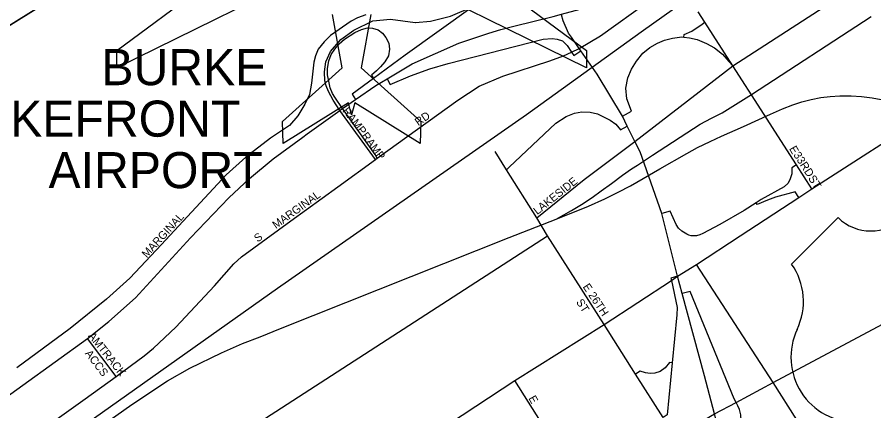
# Model space of a CAD drawing. Extents: x 2010165 to 2382125, y 1060529 to 1407316.
# Drawn here: x 2191051 to 2196402, y 1279791 to 1282247 of the extents above; entities that cross this region are included whole.
import ezdxf

# ---------------------------------------------------------------- set-up
doc = ezdxf.new("R2010")
doc.units = 0
for name, color, linetype in [('GM_X_Airport_Class_1', 7, 'Continuous'), ('GM_X_Airport_Text_Class_1', 7, 'Continuous'), ('GM_X_City_Street', 7, 'Continuous'), ('GM_X_City_Street_Text', 7, 'Continuous'), ('GM_X_Corporation', 7, 'Continuous'), ('GM_X_County', 7, 'Continuous'), ('GM_X_Interchange_Ramps', 7, 'Continuous'), ('GM_X_Interstate_Route', 7, 'Continuous'), ('GM_X_Major_Lake', 7, 'Continuous'), ('GM_X_Rail_Line', 7, 'Continuous'), ('GM_X_State_Route', 7, 'Continuous'), ('GM_X_US_Route', 7, 'Continuous'), ('GM_X_US_Shield', 7, 'Continuous')]:
    doc.layers.add(name, color=color, linetype=linetype)

msp = doc.modelspace()

# ---------------------------------------------------------------- linework, layer by layer
at = {"layer": 'GM_X_Airport_Class_1'}
for points in [[(2193020, 1282593.4), (2191673.7, 1281929.9), (2191673.7, 1282039.4), (2192209.1, 1282435.3)], [(2194071.4, 1282435.3), (2194606.8, 1282039.4), (2194606.8, 1281929.9), (2193260.5, 1282593.4)], [(2193140.2, 1281637.8), (2193121.4, 1281711.9), (2192713.4, 1281459), (2192707.5, 1281596.6), (2193080.1, 1281930.7), (2193020, 1282263.2)], [(2193260.5, 1282263.2), (2193200.4, 1281930.7), (2193572.9, 1281596.6), (2193567.1, 1281459), (2193159, 1281711.9), (2193140.2, 1281637.8)]]:
    msp.add_lwpolyline(points, dxfattribs=at)
at = {"layer": 'GM_X_City_Street'}
for points in [[(2195567.4, 1280882.4), (2195932.5, 1281121.6), (2196013.9, 1281174.9), (2197516.4, 1282140.7), (2200878.3, 1284302)], [(2194295.9, 1280994.8), (2194592.7, 1281234.1), (2194909, 1281470.8), (2195521.2, 1281942), (2197025, 1282915.9)], [(2193289.3, 1281359), (2193299.7, 1281367.3), (2193552, 1281546.9), (2193802.9, 1281728.2), (2193935.7, 1281815.7), (2194084.6, 1281878.9), (2194378.3, 1281974.7), (2194463.9, 1282006.1), (2194512.4, 1282028.8), (2194561, 1282051.6), (2194694.7, 1282130.5), (2194996.1, 1282346.7)], [(2193539.5, 1282213.3), (2193631.9, 1282220.7), (2193756.7, 1282252.1), (2193898.6, 1282312.3)], [(2193229.2, 1282261.4), (2193177.5, 1282241.7), (2193138.1, 1282221.1), (2193008.9, 1282132.5), (2192968.9, 1282092.2), (2192931.5, 1282046.6), (2192913.9, 1282005.9), (2192904, 1281965.7), (2192888.9, 1281834.7), (2192877.3, 1281764.1), (2192847.8, 1281703.3), (2192803.5, 1281631), (2192752.5, 1281570.2), (2192632.7, 1281491.4), (2192479.5, 1281373.3), (2192356.3, 1281262), (2191951.6, 1280829.3), (2191755.3, 1280618), (2191609.8, 1280487.1), (2191381.7, 1280304.3), (2191048.3, 1280060)], [(2195521.2, 1281942), (2195345.6, 1282215.1), (2195304.2, 1282279.5)], [(2193289.3, 1281359), (2193065.3, 1281665), (2193024.3, 1281728), (2192994.7, 1281783.2), (2192981.2, 1281817.6), (2192972.3, 1281850.1), (2192971.5, 1281905), (2192978.6, 1281968.2), (2193007.5, 1282031.9), (2193071.9, 1282107.4), (2193153.3, 1282166), (2193271.8, 1282223), (2193383.6, 1282234.6), (2193536.3, 1282213.1), (2193539.5, 1282213.3)], [(2195838.7, 1281448.8), (2195698.6, 1281667.9), (2195521.2, 1281942)], [(2194295.9, 1280994.8), (2194107.6, 1281295.1), (2194037, 1281407.6)], [(2196013.9, 1281174.9), (2195917.7, 1281325.3), (2195838.7, 1281448.8)], [(2191475.2, 1279865.9), (2191669.4, 1280004.8), (2191844.2, 1280134.5), (2191903.5, 1280181.6), (2192042.6, 1280312.8), (2192283.9, 1280570.6), (2192404.1, 1280706.9), (2192452.6, 1280751.2), (2192759.3, 1280976.7), (2193054.8, 1281188.3), (2193289.3, 1281359)], [(2194362.9, 1280882.8), (2194295.9, 1280994.8)], [(2191143.3, 1278804.7), (2192038.6, 1279382.6), (2192253.8, 1279521.5), (2194362.9, 1280882.8)], [(2191484.2, 1278250.3), (2191491.2, 1278255.1), (2192389.5, 1278830.9), (2192631.9, 1278986.3), (2193257.9, 1279387.5), (2194159.3, 1279980.2), (2194716.7, 1280330.3), (2195137.4, 1280604.8), (2195175.8, 1280629.9), (2195293.5, 1280703), (2195567.4, 1280882.4)], [(2194913.7, 1280019.7), (2194716.7, 1280330.3), (2194362.9, 1280882.8)], [(2196707.8, 1277046.4), (2196591.7, 1277805.3), (2196433.7, 1278846.3), (2196400.2, 1278961.4), (2196370.6, 1279030.8), (2195921, 1279734.8), (2195772.2, 1279967.9), (2195293.5, 1280703)], [(2191669.4, 1280004.8), (2191491, 1280241.7)], [(2195085, 1279749.4), (2194913.7, 1280019.7)], [(2195091.4, 1278534.1), (2194574.9, 1279320.4), (2194159.3, 1279980.2)], [(2190067.4, 1278886.8), (2190180.5, 1278965), (2190501.9, 1279181.6), (2190975, 1279508.2), (2191475.2, 1279865.9)]]:
    msp.add_lwpolyline(points, dxfattribs=at)
at = {"layer": 'GM_X_Corporation'}
msp.add_lwpolyline([(2189760.3, 1281423.6), (2195942.9, 1285269.6)], dxfattribs=at)
at = {"layer": 'GM_X_County'}
msp.add_lwpolyline([(2185388.8, 1277554.7), (2185526, 1277684.3), (2185577.4, 1277769), (2185582.9, 1277835.3), (2188680.2, 1280216.1), (2189694.8, 1281382.8), (2195942.9, 1285269.6)], dxfattribs=at)
at = {"layer": 'GM_X_Interchange_Ramps'}
for points in [[(2194741.1, 1282815.3), (2194699.3, 1282873.7), (2194248.3, 1282561.3), (2193898.6, 1282312.3), (2193475.2, 1282009.3), (2193277, 1281863.5), (2193144.2, 1281765.9), (2193164.5, 1281733.7)], [(2195214, 1282121.5), (2195216.2, 1282138.3), (2195264.9, 1282158.8), (2195330, 1282203.6), (2195345.6, 1282215.1)], [(2193299.7, 1281367.3), (2193287.2, 1281388.8), (2193083.5, 1281676), (2193035.2, 1281747), (2193019.5, 1281771.2), (2193006.8, 1281805.3), (2192996.8, 1281846.5), (2192989.7, 1281886.3), (2192988.3, 1281926.1), (2192996.8, 1281974.4), (2193012.6, 1282013.8), (2193034.8, 1282047.5), (2193062.7, 1282080.1), (2193096.1, 1282109.8), (2193159.3, 1282149.8), (2193200.8, 1282169.9), (2193238.3, 1282178.9), (2193271, 1282177.8), (2193306, 1282168.3), (2193332.8, 1282146.4), (2193353.9, 1282120.6), (2193372.1, 1282084.3), (2193376.1, 1282046.8), (2193369.3, 1282005.2), (2193346.4, 1281967.7), (2193319.6, 1281935.9), (2193295.4, 1281912.5), (2193263.6, 1281884.9), (2193277, 1281863.5)], [(2193361.5, 1281862.5), (2193380.8, 1281825.6), (2193507, 1281880.8), (2193627.7, 1281924), (2193743.3, 1281956.9), (2194336.8, 1282108.6), (2194393, 1282114.3), (2194424.6, 1282110.1), (2194457.7, 1282098), (2194485.5, 1282069.1), (2194512.4, 1282028.8), (2194527.1, 1282007), (2194571.9, 1282035.8)], [(2194831.2, 1281628.5), (2194887, 1281661.1), (2194857.7, 1281736.7), (2194853.5, 1281804.1), (2194865.5, 1281867.8), (2194888.2, 1281921.6), (2194918.1, 1281971.8), (2194959.6, 1282022.8), (2195002, 1282057.6), (2195049.8, 1282085.2), (2195094.8, 1282103), (2195144.3, 1282116.2), (2195201.8, 1282123.2), (2195214, 1282121.5), (2195250.3, 1282116.6), (2195297, 1282106.5), (2195357.1, 1282082.9), (2195406.4, 1282055.7), (2195455.6, 1282015), (2195495.9, 1281970.9), (2195521.2, 1281942)], [(2194107.6, 1281295.1), (2194124.3, 1281310.8), (2194415.8, 1281584.3), (2194479.8, 1281626.2), (2194532.9, 1281646.6), (2194577.9, 1281655.4), (2194629.1, 1281654.3), (2194675.8, 1281644.1), (2194713.4, 1281625.1), (2194754.7, 1281604.2), (2194789.6, 1281579.8), (2194818.2, 1281542.8), (2194860.9, 1281566.7)], [(2195917.7, 1281325.3), (2195889.6, 1281306.2), (2195888.6, 1281268.5), (2195879.4, 1281237.1), (2195865.8, 1281210.2), (2195841.4, 1281188.8), (2195697.3, 1281108.6), (2195666.2, 1281088.7), (2195591, 1281040.8), (2195438.7, 1280953.5), (2195332.7, 1280896.8), (2195314.6, 1280889.1), (2195292.8, 1280883.3), (2195276.9, 1280882.2), (2195261.4, 1280883.4), (2195246.9, 1280887.4), (2195234.4, 1280892.5), (2195203.1, 1280910.7), (2195181.6, 1280930.5), (2195166.4, 1280953.9), (2195129, 1281035.9), (2195077.2, 1281021.3)], [(2195932.5, 1281121.6), (2195910.5, 1281156.1), (2195786.3, 1281124.3), (2195737.7, 1281103.9), (2195672.9, 1281078.2), (2195666.2, 1281088.7)], [(2195175.8, 1280629.9), (2195134.4, 1280619.2), (2195137.4, 1280604.8), (2195172.2, 1280435.5), (2195172, 1280390.6), (2195142.6, 1280090.8), (2195110.7, 1279766.5), (2195085, 1279749.4)], [(2195540.9, 1279843.6), (2195529.6, 1279864.9), (2195254.4, 1280535.8), (2195204.7, 1280522.2)], [(2195142.6, 1280090.8), (2195124.8, 1280092.6), (2195098.6, 1280058.6), (2195067, 1280036.3), (2195032.8, 1280026.5), (2195004, 1280023.1), (2194974.4, 1280026.8), (2194942.1, 1280038.6), (2194913.7, 1280019.7)], [(2195616.6, 1278979.2), (2195659, 1278989.4), (2195627.5, 1279176.4), (2195594, 1279438.8), (2195584.9, 1279506.4), (2195569.9, 1279766.1), (2195561.7, 1279799.2), (2195551.9, 1279822.8), (2195540.9, 1279843.6)]]:
    msp.add_lwpolyline(points, dxfattribs=at)
at = {"layer": 'GM_X_Interstate_Route'}
for points in [[(2194513.1, 1282120.9), (2194495.3, 1282146.8), (2194461, 1282224), (2194451.2, 1282262)], [(2195342.9, 1280008.1), (2195204.7, 1280522.2), (2195175.8, 1280629.9), (2195077.2, 1281021.3), (2194941.8, 1281405.5), (2194909, 1281470.8), (2194860.9, 1281566.7), (2194831.2, 1281628.5), (2194672.6, 1281890.1), (2194571.9, 1282035.8), (2194561, 1282051.6), (2194513.1, 1282120.9)], [(2195425.6, 1279699.6), (2195406.6, 1279771.5), (2195342.9, 1280008.1)]]:
    msp.add_lwpolyline(points, dxfattribs=at)
at = {"layer": 'GM_X_Major_Lake'}
msp.add_lwpolyline([(2189764.7, 1281426.2), (2195947.3, 1285272.1), (2196057.6, 1285267), (2196083.9, 1285284.2)], dxfattribs=at)
at = {"layer": 'GM_X_Rail_Line'}
for points in [[(2188784.3, 1277965.1), (2189752.1, 1278588.8), (2190639.6, 1279116), (2192678, 1280555.1), (2194231.5, 1281639.3), (2194948.6, 1282154.6), (2195509, 1282554.5), (2195871.7, 1282810.1), (2196378.5, 1283156.3), (2197087.3, 1283630.4), (2199383.9, 1285076.5), (2199860.7, 1285394.8)], [(2194416.4, 1280986.7), (2194514.1, 1281040.4), (2194576, 1281078.4), (2194641.6, 1281120.9), (2194698.3, 1281162.7), (2194762.5, 1281209.7), (2194832.6, 1281260.4), (2194887, 1281299.9), (2194925.8, 1281323.8), (2195019.7, 1281384.9), (2195316.5, 1281578.8), (2195387.4, 1281616.8), (2195453.7, 1281648.9), (2195636.5, 1281764.5), (2196384.2, 1282250.1)], [(2194416.4, 1280986.7), (2194619.3, 1281066.5), (2194721.4, 1281112.7), (2194804.2, 1281154.5), (2194881, 1281194.8), (2195065.2, 1281301.4), (2195233.8, 1281396.9), (2195300.9, 1281433.4), (2195378.4, 1281470.7), (2195450.8, 1281503.5), (2195588, 1281565.4), (2195755, 1281641.5), (2195831.1, 1281674.3), (2195895.2, 1281698.9), (2195952.6, 1281718.3), (2196010.8, 1281733.9), (2196069.7, 1281744.4), (2196127.9, 1281751.8), (2196189.8, 1281755.6), (2196259.1, 1281755.6), (2196324, 1281751.1), (2196391.1, 1281742.9), (2196469.4, 1281729.5)], [(2186769.2, 1276774.1), (2187781.6, 1277271.3), (2188025.7, 1277409.3), (2188277.7, 1277555.3), (2189757.9, 1278481.3), (2190617.3, 1279020.4), (2191767.2, 1279829.6), (2191989.8, 1279978), (2192129.9, 1280056.3), (2192326.4, 1280152.7), (2192459.3, 1280209.9), (2192568.2, 1280252.3), (2192695.5, 1280304), (2194123.4, 1280872.7), (2194416.4, 1280986.7)]]:
    msp.add_lwpolyline(points, dxfattribs=at)
at = {"layer": 'GM_X_State_Route'}
for points in [[(2194152, 1282190.5), (2194398.8, 1282251.4), (2194450.3, 1282265.4), (2194568.1, 1282297.4), (2194675.2, 1282326.5), (2194870.4, 1282405.6)], [(2192862.8, 1281519), (2193065.3, 1281665), (2193070.8, 1281669), (2193083.5, 1281676), (2193164.5, 1281733.7), (2193290.9, 1281820.8), (2193361.5, 1281862.5), (2193518.1, 1281954.9), (2193809.1, 1282084.1), (2193997.2, 1282146.1)], [(2193997.2, 1282146.1), (2194071.1, 1282170.5), (2194152, 1282190.5)], [(2190881.9, 1279805.4), (2191491, 1280241.7), (2191624.5, 1280348.6), (2191791, 1280496.4), (2192133.4, 1280869.4), (2192373.6, 1281120.4), (2192502.1, 1281240.5), (2192649.6, 1281363.5), (2192834.7, 1281498.8), (2192862.8, 1281519)]]:
    msp.add_lwpolyline(points, dxfattribs=at)
at = {"layer": 'GM_X_US_Route'}
msp.add_lwpolyline([(2195310.7, 1279716.9), (2195406.6, 1279771.5), (2195540.9, 1279843.6), (2195772.2, 1279967.9), (2198105.6, 1281211.1), (2199508.9, 1281962.3), (2199732.1, 1282082.7), (2199981.1, 1282217.3), (2200240.2, 1282358.1), (2200816.9, 1282682.5), (2200904.1, 1282710.1)], dxfattribs=at)
at = {"layer": 'GM_X_US_Shield'}
msp.add_line((2196178.1, 1280996.2), (2195888.1, 1280706.1), dxfattribs=at)
for centre, radius, start, end in [((2196381.2, 1281203.3), 290, 225.573, 314.427), ((2195555.5, 1280473.2), 406.1, 334.5471, 35.0009), ((2196289.6, 1280126), 406.1, 154.8319, 270.6383)]:
    msp.add_arc(centre, radius, start, end, dxfattribs=at)

# ---------------------------------------------------------------- texts
at = {"layer": 'GM_X_Airport_Text_Class_1'}
for s, p in [('BURKE', (2191577, 1281822.2)), ('LAKEFRONT', (2190639.8, 1281501)), ('AIRPORT', (2191247, 1281179.8))]:
    msp.add_text(s, height=225, rotation=0, dxfattribs=at).set_placement(p)
at = {"layer": 'GM_X_City_Street_Text'}
for s, rotation, p in [('RAMP', 307.7474, (2193079.9, 1281660.4)), ('RD', 34.505, (2193556.1, 1281566)), ('RAMP', 306.5698, (2193198.9, 1281506.3)), ('E', 299.755, (2195870.7, 1281426.5)), ('33RD', 302.7376, (2195896.9, 1281387.4)), ('LAKESIDE', 38.3943, (2194299.1, 1281011.3)), ('ST', 301.6047, (2195989.4, 1281242)), ('MARGINAL', 35.8036, (2192667.4, 1280923.7)), ('MARGINAL', 47.3667, (2191860.3, 1280741.7)), ('S', 35.5436, (2192552.7, 1280839.9)), ('E 26TH', 303.6929, (2194581.2, 1280564.7)), ('ST', 302.7321, (2194539.7, 1280469.6)), ('AMTRACK', 308.5293, (2191492, 1280257.3)), ('ACCS', 307.1845, (2191472, 1280148)), ('E', 299.755, (2194242.8, 1279868.9))]:
    msp.add_text(s, height=50, rotation=rotation, dxfattribs=at).set_placement(p)

doc.saveas('drawing.dxf')
